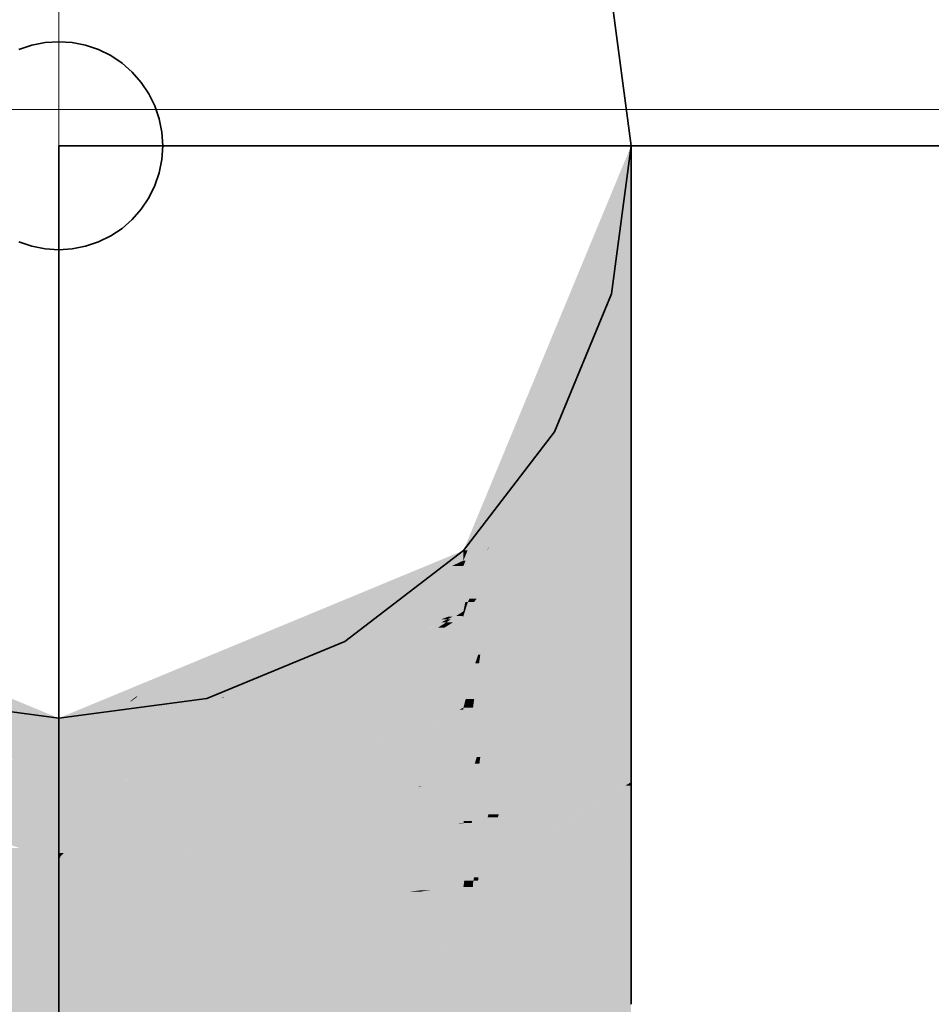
# Model space of a CAD drawing. Extents: x -223 to 557, y -138 to 606.
# Tile 312 of 347: x 263.976 to 264.852, y 355.931 to 356.878. Entities that reach past the tile are written whole.
import ezdxf
from ezdxf.lldxf.tags import DXFTag

# ---------------------------------------------------------------- set-up
doc = ezdxf.new("R2010")
doc.units = 0
doc.layers.get('0').update_dxf_attribs({"lineweight": 35})
doc.layers.add('0-Shading', color=7, linetype='Continuous', lineweight=35)
doc.layers.add('5_EG-HLSE', color=7, linetype='Continuous', lineweight=25)
for name, color, linetype, lineweight, true_color in [('H_Heizkoerper', 1, 'Continuous', 35, 0xff0000), ('H_Ruecklauf', 5, 'Continuous', 35, 0x0000ff), ('H_Ruecklauf_Beschriftung', 5, 'Continuous', 18, 0x0000ff)]:
    doc.layers.add(name, color=color, linetype=linetype, lineweight=lineweight, true_color=true_color)
tags = doc.linetypes.add('ALL_S14', pattern=[0.002, 0.001, -0.001]).pattern_tags.tags
tags[6:7] = [DXFTag(74, 4), DXFTag(75, 0), DXFTag(340, '0'), DXFTag(46, 1.0), DXFTag(50, 0.0), DXFTag(44, 0.0), DXFTag(45, 0.0)]
tags[4:5] = [DXFTag(74, 4), DXFTag(75, 0), DXFTag(340, '0'), DXFTag(46, 1.0), DXFTag(50, 0.0), DXFTag(44, 0.0), DXFTag(45, 0.0)]

# ---------------------------------------------------------------- blocks, each defined once
blk = doc.blocks.new('Shading-A07ALDTB1N', base_point=(301.71521, 306.14059))
at = {"layer": '0-Shading', "color": 176, "true_color": 0x000085}
for points in [[(264.4041, 356.35776), (264.40204, 356.35776), (264.56311, 356.75543)], [(264.40597, 356.36746), (264.40204, 356.36746), (264.56311, 356.75543)], [(264.40204, 356.36746), (264.56311, 356.75543), (264.56273, 356.75543)], [(264.56311, 356.72971), (264.55282, 356.72971), (264.56311, 356.75543)], [(264.56311, 356.75543), (264.56273, 356.75543), (264.56311, 356.75635)], [(264.54868, 356.69455), (264.53877, 356.69455), (264.56311, 356.72971)], [(264.53877, 356.69455), (264.56311, 356.72971), (264.55282, 356.72971)], [(264.54868, 356.69455), (264.56311, 356.72824), (264.56251, 356.72824)], [(264.56311, 356.72824), (264.56251, 356.72824), (264.56311, 356.72971)], [(264.40204, 356.3526), (264.54868, 356.69455), (264.53877, 356.69455)], [(264.40204, 356.35776), (264.40597, 356.36746), (264.40204, 356.36746)], [(264.40204, 356.3526), (264.4041, 356.35776), (264.40204, 356.35776)]]:
    blk.add_solid(points, dxfattribs=at)
at = {"layer": '0-Shading', "color": 174, "true_color": 0x000092}
for points in [[(264.50259, 356.51929), (264.48326, 356.51929), (264.56311, 356.72824)], [(264.56311, 356.67279), (264.54705, 356.67279), (264.56311, 356.72824)], [(264.55023, 356.69455), (264.54868, 356.69455), (264.56311, 356.72824)], [(264.43368, 356.39035), (264.41821, 356.39035), (264.54868, 356.69455)], [(264.42632, 356.3703), (264.42609, 356.3703), (264.55023, 356.69455)], [(264.42609, 356.3703), (264.55023, 356.69455), (264.54868, 356.69455)], [(264.50259, 356.51929), (264.56311, 356.67279), (264.54705, 356.67279)], [(264.56311, 356.64584), (264.55249, 356.64584), (264.56311, 356.67279)], [(264.50259, 356.51929), (264.56311, 356.64584), (264.55249, 356.64584)], [(264.43023, 356.36801), (264.42545, 356.36801), (264.50259, 356.51929)], [(264.42545, 356.36801), (264.50259, 356.51929), (264.48326, 356.51929)], [(264.41071, 356.3526), (264.40204, 356.3526), (264.41821, 356.39035)], [(264.40634, 356.31802), (264.40383, 356.31802), (264.43368, 356.39035)], [(264.40383, 356.31802), (264.43368, 356.39035), (264.41821, 356.39035)], [(264.40634, 356.31802), (264.42545, 356.36801), (264.42522, 356.36801)], [(264.41821, 356.3429), (264.41585, 356.3429), (264.42545, 356.36801)], [(264.41821, 356.3429), (264.43023, 356.36801), (264.42545, 356.36801)], [(264.42545, 356.36801), (264.42522, 356.36801), (264.42609, 356.3703)], [(264.42545, 356.36801), (264.42632, 356.3703), (264.42609, 356.3703)], [(264.40204, 356.30902), (264.41071, 356.3526), (264.40204, 356.3526)], [(264.40634, 356.31802), (264.41821, 356.3429), (264.41585, 356.3429)], [(264.40204, 356.30902), (264.40634, 356.31802), (264.40383, 356.31802)]]:
    blk.add_solid(points, dxfattribs=at)
at = {"layer": '0-Shading', "color": 174, "true_color": 0x00009d}
for points in [[(264.56311, 356.60739), (264.54472, 356.60739), (264.56311, 356.64584)], [(264.50259, 356.51929), (264.56311, 356.60739), (264.54472, 356.60739)], [(264.53047, 356.51929), (264.50259, 356.51929), (264.56311, 356.60739)], [(264.56311, 356.53287), (264.5355, 356.53287), (264.56311, 356.60739)], [(264.54697, 356.49365), (264.52097, 356.49365), (264.56311, 356.53287)], [(264.52097, 356.49365), (264.56311, 356.53287), (264.5355, 356.53287)], [(264.56311, 356.51474), (264.55565, 356.51474), (264.56311, 356.53287)], [(264.45078, 356.36819), (264.43032, 356.36819), (264.50259, 356.51929)], [(264.49667, 356.42807), (264.47131, 356.42807), (264.53047, 356.51929)], [(264.47131, 356.42807), (264.53047, 356.51929), (264.50259, 356.51929)], [(264.55076, 356.49365), (264.54697, 356.49365), (264.56311, 356.51474)], [(264.54697, 356.49365), (264.56311, 356.51474), (264.55565, 356.51474)], [(264.49667, 356.42807), (264.54697, 356.49365), (264.52097, 356.49365)], [(264.53793, 356.47174), (264.53016, 356.47174), (264.54697, 356.49365)], [(264.53793, 356.47174), (264.55076, 356.49365), (264.54697, 356.49365)], [(264.51236, 356.42807), (264.49667, 356.42807), (264.53793, 356.47174)], [(264.49667, 356.42807), (264.53793, 356.47174), (264.53016, 356.47174)], [(264.46744, 356.36819), (264.45078, 356.36819), (264.49667, 356.42807)], [(264.45078, 356.36819), (264.49667, 356.42807), (264.47131, 356.42807)], [(264.46973, 356.35526), (264.46112, 356.35526), (264.49667, 356.42807)], [(264.46973, 356.35526), (264.51236, 356.42807), (264.49667, 356.42807)], [(264.4347, 356.32132), (264.41483, 356.32132), (264.45078, 356.36819)], [(264.43137, 356.3429), (264.41821, 356.3429), (264.45078, 356.36819)], [(264.41821, 356.3429), (264.45078, 356.36819), (264.43032, 356.36819)], [(264.42942, 356.29031), (264.42407, 356.29031), (264.46744, 356.36819)], [(264.42407, 356.29031), (264.46744, 356.36819), (264.45078, 356.36819)], [(264.41821, 356.26736), (264.46973, 356.35526), (264.46112, 356.35526)], [(264.41483, 356.32132), (264.40791, 356.32132), (264.41821, 356.3429)], [(264.41483, 356.32132), (264.43137, 356.3429), (264.41821, 356.3429)], [(264.41221, 356.30463), (264.40204, 356.30463), (264.41483, 356.32132)], [(264.41336, 356.25906), (264.40507, 356.25906), (264.4347, 356.32132)], [(264.40507, 356.25906), (264.4347, 356.32132), (264.41483, 356.32132)], [(264.4123, 356.31802), (264.40634, 356.31802), (264.41483, 356.32132)], [(264.40634, 356.31802), (264.41483, 356.32132), (264.40791, 356.32132)], [(264.40204, 356.30463), (264.4123, 356.31802), (264.40634, 356.31802)], [(264.40345, 356.30902), (264.40204, 356.30902), (264.40634, 356.31802)], [(264.40204, 356.30463), (264.40345, 356.30902), (264.40204, 356.30902)], [(264.40204, 356.23972), (264.41221, 356.30463), (264.40204, 356.30463)], [(264.41821, 356.26736), (264.41621, 356.26736), (264.42407, 356.29031)], [(264.41821, 356.26736), (264.42942, 356.29031), (264.42407, 356.29031)], [(264.41336, 356.25906), (264.41821, 356.26736), (264.41621, 356.26736)], [(264.40204, 356.23972), (264.41336, 356.25906), (264.40507, 356.25906)]]:
    blk.add_solid(points, dxfattribs=at)
at = {"layer": '0-Shading', "color": 174, "true_color": 0x0000a6}
for points in [[(264.56311, 356.47174), (264.53793, 356.47174), (264.56311, 356.51474)], [(264.49821, 356.35526), (264.46973, 356.35526), (264.53793, 356.47174)], [(264.56311, 356.43304), (264.52474, 356.43304), (264.53793, 356.47174)], [(264.56311, 356.43304), (264.56311, 356.47174), (264.53793, 356.47174)], [(264.50131, 356.29498), (264.47766, 356.29498), (264.56311, 356.43304)], [(264.47766, 356.29498), (264.56311, 356.43304), (264.52474, 356.43304)], [(264.56311, 356.34387), (264.5232, 356.34387), (264.56311, 356.43304)], [(264.44379, 356.26736), (264.41821, 356.26736), (264.46973, 356.35526)], [(264.46893, 356.26938), (264.44439, 356.26938), (264.49821, 356.35526)], [(264.44439, 356.26938), (264.49821, 356.35526), (264.46973, 356.35526)], [(264.52263, 356.29498), (264.50131, 356.29498), (264.56311, 356.34387)], [(264.50131, 356.29498), (264.56311, 356.34387), (264.5232, 356.34387)], [(264.48985, 356.26938), (264.46893, 356.26938), (264.50131, 356.29498)], [(264.46893, 356.26938), (264.50131, 356.29498), (264.47766, 356.29498)], [(264.47623, 356.23895), (264.52263, 356.29498), (264.50131, 356.29498)], [(264.41707, 356.25906), (264.41336, 356.25906), (264.41821, 356.26736)], [(264.43692, 356.24408), (264.41502, 356.24408), (264.44379, 356.26736)], [(264.41502, 356.24408), (264.44379, 356.26736), (264.41821, 356.26736)], [(264.44617, 356.2027), (264.43526, 356.2027), (264.46893, 356.26938)], [(264.45616, 356.24408), (264.43692, 356.24408), (264.46893, 356.26938)], [(264.43692, 356.24408), (264.46893, 356.26938), (264.44439, 356.26938)], [(264.47623, 356.23895), (264.45855, 356.23895), (264.48985, 356.26938)], [(264.45855, 356.23895), (264.48985, 356.26938), (264.46893, 356.26938)], [(264.40821, 356.23972), (264.40204, 356.23972), (264.41336, 356.25906)], [(264.41235, 356.22464), (264.40421, 356.22464), (264.41707, 356.25906)], [(264.40421, 356.22464), (264.41707, 356.25906), (264.41336, 356.25906)], [(264.4312, 356.22464), (264.41235, 356.22464), (264.43692, 356.24408)], [(264.41235, 356.22464), (264.43692, 356.24408), (264.41502, 356.24408)], [(264.45252, 356.23688), (264.43481, 356.23688), (264.45616, 356.24408)], [(264.43481, 356.23688), (264.45616, 356.24408), (264.43692, 356.24408)], [(264.40204, 356.21649), (264.40821, 356.23972), (264.40204, 356.23972)], [(264.41821, 356.16895), (264.4148, 356.16895), (264.43481, 356.23688)], [(264.41821, 356.16895), (264.45252, 356.23688), (264.43481, 356.23688)], [(264.44617, 356.2027), (264.47623, 356.23895), (264.45855, 356.23895)], [(264.41124, 356.21649), (264.40204, 356.21649), (264.41235, 356.22464)], [(264.40204, 356.21649), (264.41235, 356.22464), (264.40421, 356.22464)], [(264.40204, 356.14941), (264.41124, 356.21649), (264.40204, 356.21649)], [(264.4129, 356.16251), (264.40383, 356.16251), (264.4312, 356.22464)], [(264.40383, 356.16251), (264.4312, 356.22464), (264.41235, 356.22464)], [(264.41821, 356.16895), (264.44617, 356.2027), (264.43526, 356.2027)], [(264.4129, 356.16251), (264.41821, 356.16895), (264.4148, 356.16895)], [(264.40204, 356.14941), (264.4129, 356.16251), (264.40383, 356.16251)]]:
    blk.add_solid(points, dxfattribs=at)
at = {"layer": '0-Shading', "color": 174, "true_color": 0x00008e}
for points in [[(264.32687, 356.32254), (264.30169, 356.32254), (264.40204, 356.36746)], [(264.31431, 356.32819), (264.30725, 356.32819), (264.40204, 356.36746)], [(264.40204, 356.35776), (264.3858, 356.35776), (264.40204, 356.36746)], [(264.32687, 356.32254), (264.40204, 356.35776), (264.3858, 356.35776)], [(264.40204, 356.3526), (264.39103, 356.3526), (264.40204, 356.35776)], [(264.32687, 356.32254), (264.40204, 356.3526), (264.39103, 356.3526)], [(264.24689, 356.298), (264.23438, 356.298), (264.30725, 356.32819)], [(264.24689, 356.298), (264.31431, 356.32819), (264.30725, 356.32819)], [(264.26556, 356.298), (264.24689, 356.298), (264.32687, 356.32254)], [(264.24689, 356.298), (264.32687, 356.32254), (264.30169, 356.32254)], [(264.17191, 356.26053), (264.16315, 356.26053), (264.24689, 356.298)], [(264.17191, 356.26053), (264.26556, 356.298), (264.24689, 356.298)], [(264.20816, 356.28067), (264.19254, 356.28067), (264.24689, 356.298)], [(264.19254, 356.28067), (264.24689, 356.298), (264.23438, 356.298)], [(264.08917, 356.22742), (264.20816, 356.28067), (264.19254, 356.28067)], [(264.17595, 356.27213), (264.17191, 356.27213), (264.19254, 356.28067)], [(264.08682, 356.22647), (264.06168, 356.22647), (264.17191, 356.27213)], [(264.08917, 356.22742), (264.08859, 356.22742), (264.17595, 356.27213)], [(264.08859, 356.22742), (264.17595, 356.27213), (264.17191, 356.27213)], [(264.08917, 356.22742), (264.17191, 356.26053), (264.16315, 356.26053)], [(263.98971, 356.20636), (263.95883, 356.22885), (263.93351, 356.22885)], [(264.01312, 356.20636), (263.98971, 356.20636), (263.95883, 356.22885)], [(264.03654, 356.20636), (264.01312, 356.20636), (264.08682, 356.22647)], [(264.01312, 356.20636), (264.08682, 356.22647), (264.06168, 356.22647)], [(264.08682, 356.22647), (264.08917, 356.22742), (264.08859, 356.22742)], [(264.01312, 356.19699), (264.01312, 356.20636), (263.98971, 356.20636)], [(264.01312, 356.19699), (264.03654, 356.20636), (264.01312, 356.20636)]]:
    blk.add_solid(points, dxfattribs=at)
at = {"layer": '0-Shading', "color": 174, "true_color": 0x0000ac}
for points in [[(264.39301, 356.32254), (264.32687, 356.32254), (264.40204, 356.3526)], [(264.40204, 356.31125), (264.38962, 356.31125), (264.40204, 356.3526)], [(264.56311, 356.31146), (264.53629, 356.31146), (264.56311, 356.34387)], [(264.22624, 356.26053), (264.17191, 356.26053), (264.32687, 356.32254)], [(264.38962, 356.31125), (264.30855, 356.31125), (264.32687, 356.32254)], [(264.38962, 356.31125), (264.39301, 356.32254), (264.32687, 356.32254)], [(264.19863, 356.23688), (264.18787, 356.23688), (264.38962, 356.31125)], [(264.18787, 356.23688), (264.38962, 356.31125), (264.30855, 356.31125)], [(264.38739, 356.30377), (264.37042, 356.30377), (264.38962, 356.31125)], [(264.40204, 356.30902), (264.38895, 356.30902), (264.38962, 356.31125)], [(264.40204, 356.30902), (264.40204, 356.31125), (264.38962, 356.31125)], [(264.56311, 356.23895), (264.47623, 356.23895), (264.56311, 356.31146)], [(264.5419, 356.29376), (264.52164, 356.29376), (264.56311, 356.31146)], [(264.52164, 356.29376), (264.56311, 356.31146), (264.53629, 356.31146)], [(264.17191, 356.22647), (264.38739, 356.30377), (264.37042, 356.30377)], [(264.38739, 356.30377), (264.40204, 356.30902), (264.38895, 356.30902)], [(264.47623, 356.23895), (264.5419, 356.29376), (264.52164, 356.29376)], [(264.08682, 356.19595), (264.06609, 356.19595), (264.17191, 356.26053)], [(264.11765, 356.22742), (264.08917, 356.22742), (264.17191, 356.26053)], [(264.16968, 356.22568), (264.12599, 356.22568), (264.22624, 356.26053)], [(264.12599, 356.22568), (264.22624, 356.26053), (264.17191, 356.26053)], [(264.01312, 356.19699), (263.93655, 356.19699), (263.91148, 356.23767)], [(264.17191, 356.22647), (264.17097, 356.22647), (264.18787, 356.23688)], [(264.17191, 356.22647), (264.19863, 356.23688), (264.18787, 356.23688)], [(264.56311, 356.1449), (264.44596, 356.1449), (264.56311, 356.23895)], [(264.44596, 356.1449), (264.56311, 356.23895), (264.47623, 356.23895)], [(264.46456, 356.2027), (264.44617, 356.2027), (264.47623, 356.23895)], [(264.06073, 356.20636), (264.03653, 356.20636), (264.08682, 356.22647)], [(264.08264, 356.22244), (264.0816, 356.22244), (264.08682, 356.22647)], [(264.10949, 356.22244), (264.08264, 356.22244), (264.11765, 356.22742)], [(264.08264, 356.22244), (264.11765, 356.22742), (264.08917, 356.22742)], [(264.08264, 356.22244), (264.08793, 356.22647), (264.08682, 356.22647)], [(264.08793, 356.22647), (264.08682, 356.22647), (264.08917, 356.22742)], [(264.08682, 356.19595), (264.16968, 356.22568), (264.12599, 356.22568)], [(264.16968, 356.22568), (264.17191, 356.22647), (264.17097, 356.22647)], [(264.01359, 356.1698), (264.01331, 356.1698), (264.08264, 356.22244)], [(264.01331, 356.1698), (264.08264, 356.22244), (264.0816, 356.22244)], [(264.03653, 356.17792), (264.02423, 356.17792), (264.08264, 356.22244)], [(264.03653, 356.17792), (264.10949, 356.22244), (264.08264, 356.22244)], [(264.03058, 356.19699), (264.01312, 356.19699), (264.03653, 356.20636)], [(264.01331, 356.1698), (264.06073, 356.20636), (264.03653, 356.20636)], [(263.98972, 356.17792), (264.01312, 356.19699), (263.93655, 356.19699)], [(264.01312, 356.17792), (263.98972, 356.17792), (264.01312, 356.19699)], [(264.01331, 356.16959), (264.01312, 356.16959), (264.01312, 356.19699)], [(264.01331, 356.1698), (264.03058, 356.19699), (264.01312, 356.19699)], [(264.4385, 356.16895), (264.41821, 356.16895), (264.44617, 356.2027)], [(264.43594, 356.11377), (264.42597, 356.11377), (264.46456, 356.2027)], [(264.42597, 356.11377), (264.46456, 356.2027), (264.44617, 356.2027)], [(264.03653, 356.17792), (264.08682, 356.19595), (264.06609, 356.19595)], [(264.01312, 356.16953), (264.01312, 356.17792), (263.98972, 356.17792)], [(264.01331, 356.16959), (264.03653, 356.17792), (264.02423, 356.17792)], [(264.01312, 356.16953), (264.01331, 356.16959), (264.01312, 356.16959)], [(264.01331, 356.16959), (264.01359, 356.1698), (264.01331, 356.1698)], [(264.42538, 356.11118), (264.41073, 356.11118), (264.4385, 356.16895)], [(264.41073, 356.11118), (264.4385, 356.16895), (264.41821, 356.16895)], [(264.41738, 356.16251), (264.4129, 356.16251), (264.41821, 356.16895)], [(264.41041, 356.14941), (264.40204, 356.14941), (264.4129, 356.16251)], [(264.41025, 356.10748), (264.40242, 356.10748), (264.41738, 356.16251)], [(264.40242, 356.10748), (264.41738, 356.16251), (264.4129, 356.16251)], [(264.40204, 356.10547), (264.41041, 356.14941), (264.40204, 356.14941)], [(264.5133, 356.11377), (264.43594, 356.11377), (264.56311, 356.1449)], [(264.43594, 356.11377), (264.56311, 356.1449), (264.44596, 356.1449)], [(264.41647, 356.05325), (264.5133, 356.11377), (264.43594, 356.11377)], [(264.43511, 356.11118), (264.42538, 356.11118), (264.43594, 356.11377)], [(264.42538, 356.11118), (264.43594, 356.11377), (264.42597, 356.11377)], [(264.40999, 356.10547), (264.40204, 356.10547), (264.41025, 356.10748)], [(264.40204, 356.10547), (264.41025, 356.10748), (264.40242, 356.10748)], [(264.40204, 356.04422), (264.40999, 356.10547), (264.40204, 356.10547)], [(264.41153, 356.05017), (264.40281, 356.05017), (264.42455, 356.10748)], [(264.40281, 356.05017), (264.42455, 356.10748), (264.41025, 356.10748)], [(264.42455, 356.10748), (264.41025, 356.10748), (264.42538, 356.11118)], [(264.41025, 356.10748), (264.42538, 356.11118), (264.41073, 356.11118)], [(264.41647, 356.05325), (264.41223, 356.05325), (264.43511, 356.11118)], [(264.41223, 356.05325), (264.43511, 356.11118), (264.42538, 356.11118)], [(264.40204, 356.04422), (264.41153, 356.05017), (264.40281, 356.05017)], [(264.41153, 356.05017), (264.41647, 356.05325), (264.41223, 356.05325)]]:
    blk.add_solid(points, dxfattribs=at)
at = {"layer": '0-Shading', "color": 172, "true_color": 0x0000c7}
for points in [[(264.23748, 356.22647), (264.17191, 356.22647), (264.38647, 356.30121)], [(264.17191, 356.22647), (264.38647, 356.30121), (264.38024, 356.30121)], [(264.38647, 356.30121), (264.38024, 356.30121), (264.38739, 356.30377)], [(264.38547, 356.2984), (264.38088, 356.2984), (264.38647, 356.30121)], [(264.39889, 356.29321), (264.38361, 356.29321), (264.40103, 356.30399)], [(264.39198, 356.2984), (264.38547, 356.2984), (264.40204, 356.30463)], [(264.38547, 356.2984), (264.40204, 356.30463), (264.39518, 356.30463)], [(264.38547, 356.2984), (264.38985, 356.30121), (264.38647, 356.30121)], [(264.38985, 356.30121), (264.38647, 356.30121), (264.40204, 356.30902)], [(264.38647, 356.30121), (264.39158, 356.30377), (264.38739, 356.30377)], [(264.39158, 356.30377), (264.38739, 356.30377), (264.40204, 356.30902)], [(264.40204, 356.23972), (264.38824, 356.23972), (264.40204, 356.30399)], [(264.38824, 356.23972), (264.40204, 356.30399), (264.40103, 356.30399)], [(264.40204, 356.30463), (264.39518, 356.30463), (264.40204, 356.30902)], [(264.40204, 356.30399), (264.40103, 356.30399), (264.40204, 356.30463)], [(264.20285, 356.1814), (264.14763, 356.1814), (264.38547, 356.2984)], [(264.14763, 356.1814), (264.38547, 356.2984), (264.38088, 356.2984)], [(264.20285, 356.1814), (264.38361, 356.29321), (264.37737, 356.29321)], [(264.3602, 356.22748), (264.27734, 356.22748), (264.38361, 356.29321)], [(264.38739, 356.23544), (264.36304, 356.23544), (264.39889, 356.29321)], [(264.36304, 356.23544), (264.39889, 356.29321), (264.38361, 356.29321)], [(264.38361, 356.29321), (264.37737, 356.29321), (264.38547, 356.2984)], [(264.38361, 356.29321), (264.39198, 356.2984), (264.38547, 356.2984)], [(263.98972, 356.17792), (263.98942, 356.17792), (263.82315, 356.23767)], [(264.3602, 356.22748), (264.38739, 356.23544), (264.36304, 356.23544)], [(264.38739, 356.23544), (264.40204, 356.23972), (264.38824, 356.23972)], [(264.09494, 356.15497), (264.08506, 356.15497), (264.17105, 356.22568)], [(264.08506, 356.15497), (264.17105, 356.22568), (264.16968, 356.22568)], [(264.13411, 356.19595), (264.08682, 356.19595), (264.16968, 356.22568)], [(264.09494, 356.15497), (264.23748, 356.22647), (264.17191, 356.22647)], [(264.17105, 356.22568), (264.16968, 356.22568), (264.17191, 356.22647)], [(264.20285, 356.1814), (264.3602, 356.22748), (264.27734, 356.22748)], [(263.98959, 356.17786), (263.83542, 356.17786), (263.92047, 356.2027)], [(264.07248, 356.17792), (264.03653, 356.17792), (264.08682, 356.19595)], [(264.07016, 356.14252), (264.04434, 356.14252), (264.13411, 356.19595)], [(264.04434, 356.14252), (264.13411, 356.19595), (264.08682, 356.19595)], [(263.89343, 356.16086), (263.98959, 356.17786), (263.83542, 356.17786)], [(263.97067, 356.16638), (263.92468, 356.16638), (263.98959, 356.17786)], [(264.01312, 356.1694), (263.97565, 356.1694), (263.98959, 356.17786)], [(263.98959, 356.17786), (263.98972, 356.17792), (263.98942, 356.17792)], [(263.98989, 356.17786), (263.98959, 356.17786), (263.98972, 356.17792)], [(264.01278, 356.16953), (263.98989, 356.17786), (263.98959, 356.17786)], [(264.01312, 356.16953), (264.01278, 356.16953), (263.98989, 356.17786)], [(264.03276, 356.16953), (264.01312, 356.16953), (264.03653, 356.17792)], [(264.03653, 356.13269), (264.01621, 356.13269), (264.07248, 356.17792)], [(264.01621, 356.13269), (264.07248, 356.17792), (264.03653, 356.17792)], [(264.11265, 356.15497), (264.09494, 356.15497), (264.20285, 356.1814)], [(264.09494, 356.15497), (264.20285, 356.1814), (264.14763, 356.1814)], [(264.01312, 356.16086), (263.89343, 356.16086), (264.01312, 356.1694)], [(263.97067, 356.16638), (264.01312, 356.1694), (263.97565, 356.1694)], [(264.01312, 356.1694), (264.01312, 356.16953), (264.01278, 356.16953)], [(264.01312, 356.12582), (264.03276, 356.16953), (264.01312, 356.16953)], [(264.01312, 356.12582), (264.01312, 356.16086), (263.89343, 356.16086)], [(264.07016, 356.14252), (264.09494, 356.15497), (264.08506, 356.15497)], [(264.08682, 356.1474), (264.07988, 356.1474), (264.09494, 356.15497)], [(264.08682, 356.1474), (264.11265, 356.15497), (264.09494, 356.15497)], [(264.03653, 356.13269), (264.07016, 356.14252), (264.04434, 356.14252)], [(264.07016, 356.14252), (264.08682, 356.1474), (264.07988, 356.1474)], [(264.01312, 356.12582), (264.03653, 356.13269), (264.01621, 356.13269)]]:
    blk.add_solid(points, dxfattribs=at)
at = {"layer": '0-Shading', "color": 172, "true_color": 0x0000dd}
for points in [[(264.40204, 356.22748), (264.3602, 356.22748), (264.40204, 356.23972)], [(264.35266, 356.20776), (264.29288, 356.20776), (264.3602, 356.22748)], [(264.40204, 356.21649), (264.356, 356.21649), (264.40204, 356.22748)], [(264.356, 356.21649), (264.40204, 356.22748), (264.3602, 356.22748)], [(264.3847, 356.20776), (264.35266, 356.20776), (264.40204, 356.21649)], [(264.35266, 356.20776), (264.40204, 356.21649), (264.356, 356.21649)], [(264.40204, 356.21448), (264.39807, 356.21448), (264.40204, 356.21649)], [(264.30861, 356.1814), (264.20285, 356.1814), (264.35266, 356.20776)], [(264.20285, 356.1814), (264.35266, 356.20776), (264.29288, 356.20776)], [(264.345, 356.18777), (264.31927, 356.18777), (264.35266, 356.20776)], [(264.345, 356.18777), (264.3847, 356.20776), (264.35266, 356.20776)], [(264.39653, 356.20465), (264.37854, 356.20465), (264.39807, 356.21448)], [(264.40204, 356.14941), (264.38784, 356.14941), (264.40204, 356.21448)], [(264.38784, 356.14941), (264.40204, 356.21448), (264.39807, 356.21448)], [(264.36035, 356.14124), (264.25248, 356.14124), (264.37854, 356.20465)], [(264.38739, 356.14655), (264.36187, 356.14655), (264.39653, 356.20465)], [(264.36187, 356.14655), (264.39653, 356.20465), (264.37854, 356.20465)], [(264.18375, 356.10666), (264.345, 356.18777), (264.31927, 356.18777)], [(264.16267, 356.1474), (264.08682, 356.1474), (264.20285, 356.1814)], [(264.18375, 356.10666), (264.11453, 356.10666), (264.30861, 356.1814)], [(264.11453, 356.10666), (264.30861, 356.1814), (264.20285, 356.1814)], [(264.01312, 356.12582), (263.94131, 356.12582), (263.89343, 356.16086)], [(264.36256, 356.14124), (264.36035, 356.14124), (264.40204, 356.14941)], [(264.38739, 356.14655), (264.40204, 356.14941), (264.38784, 356.14941)], [(264.01799, 356.07681), (264.01605, 356.07681), (264.08206, 356.14252)], [(264.01605, 356.07681), (264.08206, 356.14252), (264.07016, 356.14252)], [(264.03979, 356.07849), (264.01962, 356.07849), (264.08682, 356.1474)], [(264.06207, 356.13269), (264.03653, 356.13269), (264.07016, 356.14252)], [(264.09372, 356.08905), (264.047, 356.08905), (264.16267, 356.1474)], [(264.047, 356.08905), (264.16267, 356.1474), (264.08682, 356.1474)], [(264.08206, 356.14252), (264.07016, 356.14252), (264.08682, 356.1474)], [(264.18375, 356.10666), (264.36035, 356.14124), (264.25248, 356.14124)], [(264.19558, 356.10666), (264.18375, 356.10666), (264.3602, 356.14075)], [(264.18375, 356.10666), (264.3602, 356.14075), (264.35786, 356.14075)], [(264.3602, 356.14075), (264.35786, 356.14075), (264.36035, 356.14124)], [(264.3602, 356.14075), (264.36256, 356.14124), (264.36035, 356.14124)], [(264.36035, 356.14124), (264.38739, 356.14655), (264.36187, 356.14655)], [(263.9913, 356.0762), (263.92813, 356.13547), (263.81534, 356.13547)], [(264.00912, 356.0762), (263.9913, 356.0762), (263.92813, 356.13547)], [(264.03401, 356.12582), (264.01312, 356.12582), (264.03653, 356.13269)], [(264.01605, 356.07681), (264.06207, 356.13269), (264.03653, 356.13269)], [(264.01312, 356.07327), (264.01312, 356.12582), (263.94131, 356.12582)], [(264.01605, 356.07681), (264.01312, 356.07681), (264.03401, 356.12582)], [(264.01312, 356.07681), (264.03401, 356.12582), (264.01312, 356.12582)], [(264.09372, 356.08905), (264.18375, 356.10666), (264.11453, 356.10666)], [(264.11063, 356.08905), (264.09372, 356.08905), (264.17538, 356.10248)], [(264.09372, 356.08905), (264.17538, 356.10248), (264.16237, 356.10248)], [(264.17538, 356.10248), (264.16237, 356.10248), (264.18375, 356.10666)], [(264.17538, 356.10248), (264.19558, 356.10666), (264.18375, 356.10666)], [(264.03979, 356.07849), (264.09372, 356.08905), (264.047, 356.08905)], [(264.05967, 356.07849), (264.03979, 356.07849), (264.08826, 356.08441)], [(264.03979, 356.07849), (264.08826, 356.08441), (264.07003, 356.08441)], [(264.08826, 356.08441), (264.07003, 356.08441), (264.09372, 356.08905)], [(264.08826, 356.08441), (264.11063, 356.08905), (264.09372, 356.08905)], [(263.9913, 356.0762), (263.97766, 356.0762), (263.95221, 356.08148)], [(263.9913, 356.0762), (263.97563, 356.08148), (263.95221, 356.08148)], [(264.01312, 356.06885), (263.9913, 356.0762), (263.97766, 356.0762)], [(264.01312, 356.07327), (263.99999, 356.07327), (263.9913, 356.0762)], [(264.01312, 356.07327), (264.00912, 356.0762), (263.9913, 356.0762)], [(264.01312, 356.07327), (264.01605, 356.07681), (264.01312, 356.07681)], [(264.01312, 356.06885), (264.03609, 356.07361), (264.01486, 356.07361)], [(264.01474, 356.07327), (264.01312, 356.07327), (264.01486, 356.07361)], [(264.01312, 356.07327), (264.01486, 356.07361), (264.0134, 356.07361)], [(264.01486, 356.07361), (264.0134, 356.07361), (264.01605, 356.07681)], [(264.01486, 356.07361), (264.03979, 356.07849), (264.01962, 356.07849)], [(264.01486, 356.07361), (264.01799, 356.07681), (264.01605, 356.07681)], [(264.03609, 356.07361), (264.01486, 356.07361), (264.03653, 356.0737)], [(264.01486, 356.07361), (264.03653, 356.0737), (264.01533, 356.0737)], [(264.03653, 356.0737), (264.01533, 356.0737), (264.03979, 356.07849)], [(264.03653, 356.0737), (264.05967, 356.07849), (264.03979, 356.07849)], [(264.01312, 356.06885), (264.01312, 356.07327), (263.99999, 356.07327)], [(264.01312, 356.06885), (264.01474, 356.07327), (264.01312, 356.07327)]]:
    blk.add_solid(points, dxfattribs=at)
at = {"layer": '0-Shading', "color": 5, "true_color": 0x0000ec}
for points in [[(264.40204, 356.14075), (264.3602, 356.14075), (264.40204, 356.14941)], [(264.34702, 356.10248), (264.17538, 356.10248), (264.3602, 356.14075)], [(264.40204, 356.10547), (264.34805, 356.10547), (264.40204, 356.14075)], [(264.34805, 356.10547), (264.40204, 356.14075), (264.3602, 356.14075)], [(264.15147, 356.08441), (264.08826, 356.08441), (264.17538, 356.10248)], [(264.34665, 356.10141), (264.17397, 356.10141), (264.34702, 356.10248)], [(264.17397, 356.10141), (264.34702, 356.10248), (264.17538, 356.10248)], [(264.37482, 356.09714), (264.28812, 356.09714), (264.37646, 356.10361)], [(264.34665, 356.10141), (264.40204, 356.10547), (264.34805, 356.10547)], [(264.38742, 356.043), (264.36101, 356.043), (264.39574, 356.10361)], [(264.36101, 356.043), (264.39574, 356.10361), (264.37646, 356.10361)], [(264.39574, 356.10361), (264.37646, 356.10361), (264.39594, 356.10501)], [(264.40204, 356.04422), (264.38759, 356.04422), (264.40204, 356.10501)], [(264.38759, 356.04422), (264.40204, 356.10501), (264.39594, 356.10501)], [(264.40204, 356.10501), (264.39594, 356.10501), (264.40204, 356.10547)], [(264.15549, 356.08743), (264.34665, 356.10141), (264.17397, 356.10141)], [(264.30057, 356.08743), (264.15549, 356.08743), (264.28812, 356.09714)], [(264.36044, 356.04077), (264.37482, 356.09714), (264.28812, 356.09714)], [(264.04803, 356.00629), (264.03207, 356.00629), (264.15147, 356.08441)], [(264.03207, 356.00629), (264.15147, 356.08441), (264.08826, 356.08441)], [(264.08055, 356.0737), (264.03653, 356.0737), (264.08826, 356.08441)], [(264.36044, 356.04077), (264.0937, 356.04077), (264.30057, 356.08743)], [(264.0937, 356.04077), (264.30057, 356.08743), (264.15549, 356.08743)], [(264.01312, 356.06885), (263.89539, 356.06885), (263.8768, 356.08289)], [(264.01312, 356.06885), (263.95221, 356.08148), (263.89043, 356.08148)], [(264.03493, 356.06885), (264.01312, 356.06885), (264.03653, 356.0737)], [(264.03073, 356.00443), (264.01374, 356.00443), (264.08055, 356.0737)], [(264.01374, 356.00443), (264.08055, 356.0737), (264.03653, 356.0737)], [(263.97821, 356.00629), (264.01312, 356.06885), (263.89539, 356.06885)], [(264.01312, 356.00629), (263.97821, 356.00629), (264.01312, 356.06885)], [(264.01312, 356.00253), (264.03493, 356.06885), (264.01312, 356.06885)], [(263.97821, 356.00629), (263.93373, 356.03989), (263.66467, 356.03989)], [(264.04803, 356.00629), (264.36044, 356.04077), (264.0937, 356.04077)], [(264.04803, 356.00629), (264.3602, 356.03973), (264.35104, 356.03973)], [(264.3602, 356.03973), (264.35104, 356.03973), (264.36044, 356.04077)], [(264.3602, 356.03973), (264.36157, 356.03989), (264.36023, 356.03989)], [(264.36157, 356.03989), (264.36023, 356.03989), (264.36044, 356.04077)], [(264.36984, 356.04077), (264.36044, 356.04077), (264.40204, 356.04422)], [(264.36044, 356.04077), (264.38742, 356.043), (264.36101, 356.043)], [(264.36157, 356.03989), (264.36984, 356.04077), (264.36044, 356.04077)], [(264.38742, 356.043), (264.40204, 356.04422), (264.38759, 356.04422)], [(264.01312, 356.00253), (264.01312, 356.00629), (263.97821, 356.00629)], [(264.01312, 356.00253), (264.03073, 356.00443), (264.01374, 356.00443)], [(264.03073, 356.00443), (264.04803, 356.00629), (264.03207, 356.00629)]]:
    blk.add_solid(points, dxfattribs=at)
at = {"layer": '0-Shading', "color": 174, "true_color": 0x0000b0}
for points in [[(264.41647, 356.05325), (264.56001, 356.05325), (264.55777, 356.14154)], [(264.56311, 356.14154), (264.55777, 356.14154), (264.56311, 356.1449)], [(264.56311, 355.93137), (264.56311, 356.14154), (264.55777, 356.14154)], [(264.40204, 355.93137), (264.56311, 355.93137), (264.41647, 356.05325)], [(264.40204, 355.93137), (264.41611, 356.05017), (264.41153, 356.05017)], [(264.41105, 356.04422), (264.40204, 356.04422), (264.41153, 356.05017)], [(264.41611, 356.05017), (264.41153, 356.05017), (264.41647, 356.05325)], [(264.56311, 355.93137), (264.41647, 356.05325), (264.56001, 356.05325)], [(264.40204, 355.93137), (264.41105, 356.04422), (264.40204, 356.04422)], [(264.40204, 351.81488), (264.56311, 351.81488), (264.40204, 355.93137)], [(264.56311, 351.81488), (264.40204, 355.93137), (264.56311, 355.93137)]]:
    blk.add_solid(points, dxfattribs=at)
at = {"layer": '0-Shading', "color": 5, "true_color": 0x0000f4}
for points in [[(263.65214, 356.00629), (263.97821, 356.00629), (263.66467, 356.03989)], [(264.04803, 356.00629), (264.34906, 356.00629), (264.3602, 356.03973)], [(264.37674, 355.99915), (264.34668, 355.99915), (264.36163, 356.03973)], [(264.34668, 355.99915), (264.36163, 356.03973), (264.3602, 356.03973)], [(264.36163, 356.03973), (264.3602, 356.03973), (264.36157, 356.03989)], [(264.40204, 356.03989), (264.36157, 356.03989), (264.40204, 356.04422)], [(264.40204, 355.93137), (264.40204, 356.03989), (264.36157, 356.03989)], [(263.62421, 355.93137), (264.01312, 355.93137), (263.65214, 356.00629)], [(264.01312, 355.93137), (263.65214, 356.00629), (263.97821, 356.00629)], [(264.01312, 356.00253), (263.97996, 356.00253), (263.97821, 356.00629)], [(264.01312, 355.93137), (264.01312, 356.00253), (263.97996, 356.00253)], [(264.01312, 355.93137), (264.3241, 355.93137), (264.04803, 356.00629)], [(264.01312, 355.93137), (264.04717, 356.00443), (264.03073, 356.00443)], [(264.03028, 356.00253), (264.01312, 356.00253), (264.03073, 356.00443)], [(264.01312, 355.93137), (264.03028, 356.00253), (264.01312, 356.00253)], [(264.04717, 356.00443), (264.03073, 356.00443), (264.04803, 356.00629)], [(264.3241, 355.93137), (264.04803, 356.00629), (264.34906, 356.00629)], [(264.3241, 355.93137), (264.3602, 355.93137), (264.37674, 355.99915)], [(264.3241, 355.93137), (264.37674, 355.99915), (264.34668, 355.99915)], [(264.36731, 355.96051), (264.39117, 355.96051), (264.37674, 355.99915)], [(264.3602, 355.93137), (264.38739, 355.93137), (264.36731, 355.96051)], [(264.38739, 355.93137), (264.36731, 355.96051), (264.39117, 355.96051)], [(264.38739, 355.93137), (264.40204, 355.93137), (264.39117, 355.96051)]]:
    blk.add_solid(points, dxfattribs=at)
at = {"layer": '0-Shading', "color": 5, "true_color": 0x0000f5}
for points in [[(264.01312, 355.09198), (263.62421, 355.09198), (264.01312, 355.93137)], [(263.62421, 355.09198), (264.01312, 355.93137), (263.62421, 355.93137)], [(264.01312, 355.09198), (264.3241, 355.93137), (264.01312, 355.93137)], [(264.01312, 351.81488), (264.13107, 351.81488), (264.40204, 355.93137)], [(264.13107, 351.81488), (264.40204, 351.81488), (264.40204, 355.93137)], [(264.28702, 355.68311), (264.23212, 355.68311), (264.3602, 355.93137)], [(264.23212, 355.68311), (264.3602, 355.93137), (264.3241, 355.93137)], [(264.37717, 355.87769), (264.34438, 355.87769), (264.38739, 355.93137)], [(264.34438, 355.87769), (264.38739, 355.93137), (264.3602, 355.93137)], [(264.37717, 355.87769), (264.40204, 355.93137), (264.38739, 355.93137)], [(264.39697, 355.87769), (264.37717, 355.87769), (264.40204, 355.93137)]]:
    blk.add_solid(points, dxfattribs=at)
blk = doc.blocks.new('Referenz-A07ALDUO1N', base_point=(-167.6747, -99.33001))
at = {"layer": '5_EG-HLSE', "color": 0, "linetype": 'ALL_S14', "lineweight": 13, "ltscale": 0.13}
blk.add_line((283.91478, 356.79116), (263.91478, 356.79116), dxfattribs=at)
blk = doc.blocks.new('Heizkörper-A07ALDUY1N', base_point=(254.76642, 350.31396))
at = {"layer": 'H_Ruecklauf', "linetype": 'ByBlock', "lineweight": -2, "ltscale": 0.35}
for p, q in [((263.98723, 356.85295), (263.97485, 356.84875)), ((264.00006, 356.85551), (263.98723, 356.85295)), ((264.01312, 356.85636), (264.00006, 356.85551)), ((264.02617, 356.85551), (264.01312, 356.85636)), ((264.039, 356.85296), (264.02617, 356.85551)), ((264.05138, 356.84875), (264.039, 356.85296)), ((264.06312, 356.84297), (264.05138, 356.84875)), ((264.07399, 356.8357), (264.06312, 356.84297)), ((264.08383, 356.82708), (264.07399, 356.8357)), ((264.09245, 356.81724), (264.08383, 356.82708)), ((264.09972, 356.80637), (264.09245, 356.81724)), ((264.10551, 356.79464), (264.09972, 356.80637)), ((264.10971, 356.78225), (264.10551, 356.79464)), ((264.11227, 356.76942), (264.10971, 356.78225)), ((264.11312, 356.75637), (264.11227, 356.76942)), ((264.91312, 356.75642), (264.01312, 356.75636)), ((264.11227, 356.74332), (264.11312, 356.75637)), ((264.10972, 356.73049), (264.11227, 356.74332)), ((264.10551, 356.7181), (264.10972, 356.73049)), ((264.09973, 356.70637), (264.10551, 356.7181)), ((264.09246, 356.69549), (264.09973, 356.70637)), ((264.08384, 356.68566), (264.09246, 356.69549)), ((264.074, 356.67703), (264.08384, 356.68566)), ((264.0514, 356.66398), (264.06313, 356.66976)), ((264.06313, 356.66976), (264.074, 356.67703)), ((263.97486, 356.66397), (263.98725, 356.65977)), ((264.03901, 356.65977), (264.0514, 356.66398)), ((263.98725, 356.65977), (264.00008, 356.65722)), ((264.00008, 356.65722), (264.01313, 356.65636)), ((264.01313, 356.65636), (264.02618, 356.65722)), ((264.02618, 356.65722), (264.03901, 356.65977))]:
    blk.add_line(p, q, dxfattribs=at)
blk = doc.blocks.new('Rohr - 1703-A07ALDVI1N', base_point=(264.01312, 354.38925))
at = {"color": 0, "linetype": 'ByBlock', "lineweight": -2, "ltscale": 0.35}
blk.add_line((264.01312, 356.75636), (264.01312, 354.38926), dxfattribs=at)
blk = doc.blocks.new('Bauteilbeschriftung-A07ALDVK1N', base_point=(246.08635, 356.65637))
at = {"color": 0, "linetype": 'ByBlock', "lineweight": -2, "ltscale": 0.18}
blk.add_line((264.01312, 380.60258), (264.01312, 356.65636), dxfattribs=at)
blk = doc.blocks.new('Geometrie-A07ALE0Q1N', base_point=(199.17796, 299.07855))
at = {"layer": 'H_Ruecklauf', "lineweight": -2}
for p, q in [((264.56312, 356.75636), (264.54438, 356.89871)), ((264.54438, 356.89871), (264.56312, 356.75636)), ((264.54438, 356.61401), (264.56312, 356.75636)), ((264.56312, 356.75636), (264.54438, 356.61401)), ((264.56312, 356.75636), (264.56312, 356.72825)), ((264.56312, 356.72825), (264.56312, 356.64583)), ((264.56312, 356.64583), (264.56312, 356.51473)), ((264.48944, 356.48136), (264.54438, 356.61401)), ((264.54438, 356.61401), (264.48944, 356.48136)), ((264.56312, 356.51473), (264.56312, 356.34386)), ((264.40203, 356.36745), (264.48944, 356.48136)), ((264.48944, 356.48136), (264.40203, 356.36745)), ((264.28812, 356.28005), (264.40203, 356.36745)), ((264.40203, 356.36745), (264.28812, 356.28005)), ((264.56312, 356.34386), (264.56312, 356.14489)), ((264.15547, 356.2251), (264.28812, 356.28005)), ((264.28812, 356.28005), (264.15547, 356.2251)), ((263.87077, 356.2251), (264.01312, 356.20636)), ((264.01312, 356.20636), (263.87077, 356.2251)), ((264.01312, 356.20636), (264.15547, 356.2251)), ((264.15547, 356.2251), (264.01312, 356.20636)), ((264.56312, 356.14489), (264.56312, 355.93136))]:
    blk.add_line(p, q, dxfattribs=at)

msp = doc.modelspace()

# ---------------------------------------------------------------- block references
at = {"color": 251, "lineweight": 25, "ltscale": 0.25, "true_color": 0x585858}
msp.add_blockref('Referenz-A07ALDUO1N', (-167.6747, -99.33001), dxfattribs=at)
at = {"linetype": 'Continuous', "ltscale": 0.35}
msp.add_blockref('Geometrie-A07ALE0Q1N', (199.17796, 299.07855), dxfattribs=at)
msp.add_blockref('Shading-A07ALDTB1N', (301.71521, 306.14059))
at = {"layer": 'H_Heizkoerper', "ltscale": 0.35}
msp.add_blockref('Heizkörper-A07ALDUY1N', (254.76642, 350.31396), dxfattribs=at)
at = {"layer": 'H_Ruecklauf', "ltscale": 0.35}
msp.add_blockref('Rohr - 1703-A07ALDVI1N', (264.01312, 354.38925), dxfattribs=at)
at = {"layer": 'H_Ruecklauf_Beschriftung', "ltscale": 0.18}
msp.add_blockref('Bauteilbeschriftung-A07ALDVK1N', (246.08635, 356.65637), dxfattribs=at)

doc.saveas('drawing.dxf')
